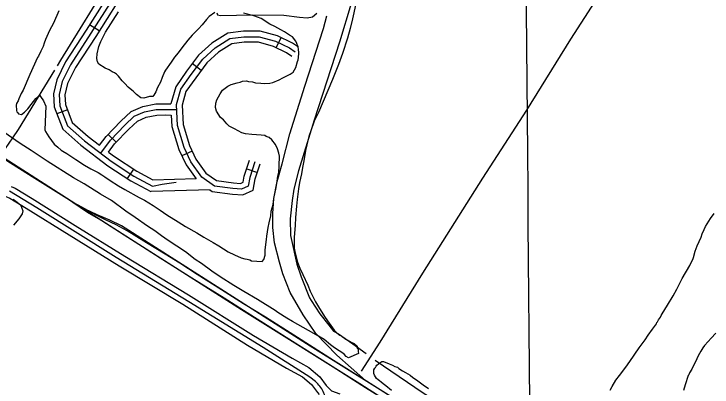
# Model space of a CAD drawing. Extents: x 3535183 to 3573198, y 534952 to 560562.
# Drawn here: x 3553827 to 3555683, y 541270 to 542262 of the extents above; entities that cross this region are included whole.
import ezdxf

# ---------------------------------------------------------------- set-up
doc = ezdxf.new("R2010")
doc.units = 0
for name, color, linetype in [('V-DTCH-CNTR', 7, 'Continuous'), ('V-GRID-MAJR', 7, 'Continuous'), ('V-RAIL-TRAK', 7, 'Continuous'), ('V-ROAD-CNTR', 7, 'Continuous'), ('V-SITE-VEGE', 7, 'Continuous'), ('V-TOPO-SHOR', 7, 'Continuous')]:
    doc.layers.add(name, color=color, linetype=linetype)

msp = doc.modelspace()

# ---------------------------------------------------------------- linework, layer by layer
at = {"layer": 'V-DTCH-CNTR'}
for points in [[(3554751.1, 541312.2), (3554800.3, 541389.4), (3554913.7, 541572.2), (3555073.4, 541825), (3555190.3, 542006), (3555307.4, 542195), (3555454.9, 542423.8), (3555465.4, 542440.8), (3555563.6, 542598.6), (3555699.2, 542813.3), (3555849.7, 543059.2), (3556006.7, 543306.7), (3556109.3, 543476.3), (3556141.5, 543529.5), (3556269.6, 543730), (3556370.1, 543898.7), (3556466.8, 544060.3), (3556500.2, 544111.7)], [(3554657.7, 541225.1), (3554657.3, 541229.3), (3554656.8, 541233.5), (3554656, 541237.6), (3554655, 541241.7), (3554653.9, 541245.7), (3554652.5, 541249.7), (3554651, 541253.6), (3554649.2, 541257.4), (3554647.3, 541261.2), (3554645.2, 541264.8), (3554643, 541268.3), (3554640.5, 541271.8), (3554637.9, 541275.1), (3554635.2, 541278.2), (3554632.3, 541281.3), (3554629.2, 541284.1), (3554613.3, 541296.1), (3554490, 541375), (3554292.1, 541495.9), (3554098.6, 541614), (3553888.3, 541746.7), (3553815.5, 541790.5)]]:
    msp.add_lwpolyline(points, dxfattribs=at)
at = {"layer": 'V-GRID-MAJR'}
msp.add_spline([(3555204.2, 540472.4), (3555158.4, 546529.8), (3555112.5, 552590.7), (3555066.7, 558651.5), (3555066.7, 558655)], degree=3, dxfattribs=at)
at = {"layer": 'V-RAIL-TRAK'}
for points in [[(3553983.3, 541760.5), (3553974.6, 541766.3), (3553882.4, 541824.1), (3553801.4, 541875.5), (3553718.2, 541927.8)], [(3555703.7, 540672.1), (3555665.3, 540696), (3555564.5, 540760.5), (3555466.6, 540822.3), (3555343.8, 540900.7), (3555249.4, 540959.4), (3555149, 541023.9), (3555062, 541079.3), (3554963.2, 541140.7), (3554861.6, 541205.6), (3554762, 541267.5), (3554663.3, 541330.2), (3554567.6, 541390.6), (3554457.3, 541460.5), (3554385.8, 541506.1), (3554300.4, 541559.3), (3554215.9, 541612.1), (3554124.6, 541670.7), (3554057.8, 541713.1), (3554022.4, 541734.3), (3553983.3, 541760.5)], [(3554840, 541237.2), (3554764.2, 541285.5), (3554676.7, 541340.1), (3554580.6, 541401.4), (3554495.7, 541455.1), (3554437.5, 541491.2), (3554378.5, 541528.2), (3554313.8, 541568.8), (3554267.7, 541599), (3554228.9, 541622.9), (3554179.3, 541653.6), (3554128.5, 541684.8), (3554098.7, 541701.1), (3554070.1, 541714.8), (3554045.9, 541727), (3554015.7, 541743.4), (3553997.6, 541753.3), (3553983.3, 541760.5)]]:
    msp.add_lwpolyline(points, dxfattribs=at)
at = {"layer": 'V-ROAD-CNTR'}
for p, q in [((3554053.7, 542217.2), (3554028.4, 542233.2)), ((3554524.4, 542172.1), (3554537.5, 542199.1)), ((3554325.2, 542111.8), (3554301.2, 542129.8)), ((3553969.4, 542006.5), (3553941.3, 541995.9)), ((3554077.4, 541941.7), (3554099, 541920.8)), ((3554300.8, 541897), (3554273.6, 541884.2)), ((3554144.8, 541849.5), (3554128.3, 541824.4)), ((3554446, 541850.1), (3554474.4, 541840.7)), ((3554311.6, 541823.2), (3554196, 541820.1)), ((3554348.4, 541794.1), (3554191.8, 541789.9))]:
    msp.add_line(p, q, dxfattribs=at)
for points in [[(3554584.9, 543051.8), (3554505.2, 542926.5), (3554271.7, 542554.4), (3554130.7, 542339), (3554044.4, 542202.4), (3553990.6, 542119.6), (3553969.8, 542076.8), (3553962.5, 542046.4), (3553963.8, 542021.1), (3553982.1, 541972.8), (3554024.2, 541935.9), (3554054.7, 541912.8)], [(3554105.4, 542355.2), (3554019.1, 542218.6), (3553964.5, 542134.4), (3553941.4, 542087), (3553932.3, 542049.2), (3553934.1, 542014.8), (3553956.7, 541955.1), (3554005.3, 541912.6), (3554076.9, 541858.3), (3554138.2, 541817.9), (3554191.3, 541789.6)], [(3554118, 542347.1), (3554031.8, 542210.5), (3553977.6, 542127), (3553955.6, 542081.9), (3553947.4, 542047.8), (3553949, 542017.9), (3553969.4, 541964), (3554014.7, 541924.2), (3554085.6, 541870.6), (3554145.9, 541830.8), (3554195.6, 541804.3), (3554220.9, 541809.4), (3554258.3, 541814.2)], [(3553094, 542323.9), (3553272.8, 542212.9), (3553590.2, 542013.6), (3554119.9, 541674.6), (3554432, 541476.2), (3554746.3, 541279.4), (3555165.2, 541010.6), (3555709.9, 540665.7), (3556004.8, 540481.7)], [(3554761.7, 541287.4), (3554685.9, 541354.4), (3554629.4, 541412.2), (3554596.4, 541461.3), (3554561.2, 541521.4), (3554541.6, 541570.6), (3554533.3, 541601.9), (3554519.8, 541653.4), (3554515.7, 541694.4), (3554515.3, 541731.2), (3554517.6, 541771.2), (3554527.2, 541816.7), (3554539.8, 541863.2), (3554560.8, 541943.5), (3554600.6, 542069.5), (3554649.9, 542223.1), (3554659.1, 542256.7)], [(3554583.2, 542173.3), (3554567.5, 542184.5), (3554527.9, 542203.7), (3554481.4, 542216.5), (3554437.6, 542216.5), (3554396, 542211.2), (3554353, 542184.2), (3554317.9, 542152), (3554286, 542109.6), (3554257.1, 542068.5), (3554243.9, 542023.1)], [(3554467.7, 541868.2), (3554454.1, 541826.9), (3554449.5, 541803.8), (3554432.4, 541796), (3554409.3, 541797.5), (3554360.1, 541804.3), (3554326.6, 541827.9), (3554297.7, 541868.4), (3554279.5, 541906.9), (3554261.8, 541965.5), (3554258.9, 542021), (3554270.8, 542061.9), (3554298.2, 542100.7), (3554329.1, 542141.9), (3554362.2, 542172.2), (3554401.2, 542196.8), (3554438.6, 542201.5), (3554479.4, 542201.5), (3554522.6, 542189.6), (3554559.8, 542171.6), (3554574.4, 542161.1)], [(3554565.7, 542148.9), (3554552.1, 542158.7), (3554517.3, 542175.5), (3554477.4, 542186.5), (3554439.5, 542186.5), (3554406.3, 542182.3), (3554371.3, 542160.3), (3554340.3, 542131.8), (3554310.3, 542091.9), (3554284.5, 542055.3), (3554274, 542019.2), (3554276.7, 541968.1), (3554293.5, 541912.3), (3554310.7, 541876), (3554337.3, 541838.7), (3554365.7, 541818.6), (3554410.8, 541812.4), (3554429.6, 541811.2), (3554436.3, 541814.3), (3554439.5, 541830.8), (3554453.5, 541872.9)], [(3554054.7, 541912.8), (3554071.9, 541936.1), (3554111.4, 541976.7), (3554138.6, 542002.7), (3554169.5, 542015.8), (3554203.9, 542022.6), (3554229.7, 542023.2), (3554243.9, 542023.1)], [(3554057.7, 541891.7), (3554083.4, 541926.3), (3554121.9, 541966.1), (3554147, 541989.9), (3554174, 542001.4), (3554205.6, 542007.6), (3554229.9, 542008.2), (3554258.8, 542008)], [(3554078.6, 541894.7), (3554094.8, 541916.6), (3554132.5, 541955.4), (3554155.4, 541977.2), (3554178.4, 541987), (3554207.2, 541992.7), (3554230, 541993.2), (3554245.3, 541993.1)], [(3554245.3, 541993.1), (3554246.9, 541962.9), (3554265.5, 541901.5), (3554284.7, 541860.8), (3554311.7, 541823)], [(3554078.6, 541894.7), (3554094.3, 541882.9), (3554153.6, 541843.7), (3554195.9, 541821.1)], [(3554348, 541794.4), (3554354.4, 541789.9), (3554407.8, 541782.6), (3554435.2, 541780.8), (3554462.8, 541793.4), (3554468.6, 541823.1), (3554482, 541863.4)], [(3553820, 541803.1), (3553830.3, 541798.7), (3553875.4, 541771.2), (3553989.8, 541699.6), (3554122.3, 541617.7), (3554291.6, 541515.3), (3554463.6, 541407), (3554566.6, 541346.4), (3554611.4, 541321.9), (3554640.5, 541296.8), (3554657.1, 541274.2), (3554670.9, 541259.9), (3554693.8, 541251.9)], [(3553799.5, 541779.3), (3553816.4, 541771.9), (3553859.6, 541745.7), (3553974, 541674.2), (3554106.6, 541592.1), (3554275.8, 541489.8), (3554448, 541381.4), (3554551.8, 541320.3), (3554594.2, 541297.1), (3554618.3, 541276.3), (3554634.2, 541254.8), (3554638.7, 541250)], [(3556033.1, 540481.9), (3555931.5, 540547.3), (3555674.7, 540708.9), (3555418.6, 540867.3), (3554890.6, 541206.6), (3554614.6, 541378.1), (3554264.2, 541602.1), (3554112.8, 541698.6), (3554082.2, 541713.7), (3554048.6, 541727.5), (3554016.2, 541742.5)]]:
    msp.add_lwpolyline(points, dxfattribs=at)
at = {"layer": 'V-SITE-VEGE'}
for points in [[(3554734.9, 542285.6), (3554726.8, 542248.8), (3554720.8, 542222.9), (3554713.9, 542197.9), (3554700.6, 542157.1), (3554690.2, 542127.1), (3554674.3, 542087.3), (3554636.4, 541999.4), (3554625.5, 541977), (3554616.1, 541951.3), (3554611.3, 541936.3), (3554605.4, 541913.8), (3554602.3, 541898.7), (3554597.9, 541871.1), (3554593.8, 541853.5), (3554591.5, 541836.7), (3554586.4, 541813.3), (3554583.2, 541796.6), (3554579.7, 541768.9), (3554578.1, 541750.4), (3554575.3, 541720.2), (3554574.5, 541699.2), (3554572.5, 541668.1), (3554571.9, 541652.9), (3554572.2, 541639.4), (3554573.6, 541630.1), (3554580.9, 541602), (3554587, 541585.8), (3554594.8, 541568.6), (3554608.1, 541540.3), (3554614.2, 541524.9), (3554629.2, 541496.5), (3554639.4, 541478.4), (3554654.5, 541454.3), (3554664.9, 541439.5), (3554678.6, 541421.3), (3554685.9, 541413.5), (3554693.2, 541407.3), (3554699.8, 541403.7), (3554709.7, 541397.4), (3554713, 541395.6), (3554725.4, 541388.4), (3554731.2, 541385.6), (3554739.3, 541378.6), (3554740, 541373.5), (3554742.4, 541370.9), (3554742.1, 541364.1), (3554742.8, 541359.1), (3554716.2, 541347.4), (3554710.5, 541351), (3554704.8, 541357.1), (3554695.8, 541363.4), (3554687.5, 541368.7), (3554676, 541376.8), (3554668.7, 541382.1)], [(3553946.3, 542269.9), (3553932.5, 542237.6), (3553921.6, 542217.8), (3553911.4, 542193.7), (3553907.7, 542183.8), (3553904.8, 542175.4), (3553898.5, 542163), (3553892.1, 542149.8), (3553889.4, 542145.7), (3553869.1, 542100.9), (3553851.6, 542059.5), (3553846.2, 542050.4), (3553839.7, 542036.3), (3553838.7, 542031.3), (3553834.2, 542023.9), (3553833.2, 542018.9)], [(3554360.8, 542266), (3554346.1, 542254.8), (3554339.1, 542247.5), (3554327.6, 542232.7), (3554317.9, 542222.2), (3554301.2, 542205.1), (3554289.8, 542192), (3554273, 542171.6), (3554264.1, 542158.5), (3554253.5, 542147.1), (3554245.4, 542133.9), (3554230.3, 542112.5), (3554227.6, 542107.6), (3554221.1, 542092.7), (3554216.4, 542080.2), (3554209.1, 542066.1), (3554204.5, 542054.5), (3554199.1, 542045.5), (3554196.4, 542042.2), (3554187.2, 542042.5), (3554172.7, 542038), (3554164.3, 542039.2), (3554152.8, 542048.1), (3554143.9, 542056.8), (3554135.7, 542063), (3554130.8, 542067.4), (3554121.9, 542077), (3554114.6, 542084.1), (3554104.9, 542096.2), (3554100.1, 542101.5), (3554094.3, 542105.1), (3554088.5, 542107.8), (3554080.3, 542113.2), (3554069.5, 542117.8), (3554053.1, 542128.5), (3554049.1, 542134.6), (3554047.7, 542143.1), (3554048.2, 542155.7), (3554053.2, 542175.7), (3554057.9, 542189), (3554070.6, 542213.8), (3554105.5, 542267.3)], [(3554483.5, 542077.7), (3554492.7, 542077.3), (3554507.1, 542077.6), (3554515.6, 542079.8), (3554531.9, 542086.8), (3554542.2, 542092.3), (3554561.1, 542101.7), (3554569.7, 542107.3), (3554576.1, 542119.7), (3554580.9, 542135.5), (3554582.8, 542139.6), (3554583.9, 542146.3), (3554584.3, 542157.3), (3554583.9, 542169.1), (3554581.6, 542175.9), (3554579.4, 542183.6), (3554576.2, 542189.6), (3554567.4, 542200.9), (3554560, 542205.4), (3554546, 542214.3), (3554536.9, 542219.7), (3554520.4, 542228.8), (3554507.2, 542235.2), (3554484.1, 542249.6), (3554465, 542257), (3554437.5, 542264)], [(3553833.2, 542018.9), (3553833.5, 542005.4), (3553835.1, 542001.9), (3553837.5, 541999.3), (3553839, 541995.9), (3553847.4, 541994.7), (3553855.2, 542000.3), (3553864, 542009.3), (3553872.8, 542020.7), (3553885.3, 542037.1), (3553891.4, 542042.8), (3553895.7, 542045.2), (3553898.1, 542042.5), (3553905.3, 542031.3), (3553911.5, 542016.7), (3553909.1, 541953.6), (3553911.4, 541949.3), (3553920.2, 541934.7), (3553933.8, 541915.6), (3553943.6, 541907.7), (3553952.5, 541899.7), (3553957.5, 541897), (3553967.4, 541890.7), (3553991.2, 541874.7), (3554015.1, 541859.4), (3554031.6, 541850.4), (3554051.4, 541840.4), (3554060.5, 541834.1), (3554068.7, 541828.8), (3554082.6, 541819), (3554104.8, 541804.6), (3554122.2, 541794.7), (3554160.1, 541773.9), (3554174.2, 541766.6), (3554197.3, 541752.2), (3554216.2, 541739.7), (3554233.4, 541728.1), (3554263.9, 541709.3), (3554283.6, 541696.7), (3554313.3, 541679.6), (3554332.3, 541668.7), (3554357, 541654.3), (3554371.9, 541645.3), (3554396.5, 541629.2), (3554413.1, 541621), (3554431.3, 541613.6), (3554440.5, 541610.7), (3554447.2, 541609.6), (3554453.9, 541607.7), (3554458.8, 541605), (3554487.4, 541603.9), (3554491.8, 541608.8), (3554494.8, 541620.4), (3554495.4, 541634.7), (3554498.9, 541662.4), (3554499.3, 541670.8), (3554502.7, 541694.3), (3554505.7, 541706.8), (3554509.7, 541725.2), (3554511, 541737), (3554515.9, 541755.3), (3554518.2, 541771.3), (3554523.4, 541796.3), (3554525.6, 541811.4), (3554528.9, 541830.7), (3554531, 541840.7), (3554532.5, 541858.4), (3554533.4, 541883.6), (3554531.2, 541892.1), (3554527.4, 541903.2), (3554522.8, 541914.4), (3554512.3, 541927.4), (3554505.8, 541933.5), (3554497.5, 541936.4), (3554494.2, 541939), (3554484.1, 541939.4), (3554471.6, 541940.7), (3554459.8, 541941.2), (3554443, 541943.5), (3554433, 541945.6), (3554413.2, 541956.4), (3554399.1, 541963.7), (3554393.4, 541969.8), (3554384.6, 541980.3), (3554376.4, 541986.5), (3554365.2, 542003.8), (3554363.1, 542013.1), (3554363.5, 542024.9), (3554366.3, 542033.2), (3554375.4, 542049.7), (3554381.6, 542058.8), (3554395.6, 542070), (3554405, 542074.7), (3554420.3, 542078.4), (3554428.8, 542080.6), (3554434.8, 542082.9), (3554445, 542084.2), (3554450.8, 542082.3), (3554460.9, 542081), (3554469.2, 542079), (3554483.5, 542077.7)], [(3554668.7, 541382.1), (3554651.5, 541396.2), (3554636.7, 541405.2), (3554610.3, 541420.5), (3554567.3, 541444.1), (3554552.5, 541453.1), (3554528.7, 541468.3), (3554521.3, 541473.6), (3554474.3, 541502.4), (3554438.1, 541524), (3554411.7, 541539.3), (3554375.5, 541562.6), (3554353.3, 541577.8), (3554325.4, 541598.2), (3554309, 541608.9), (3554282.8, 541629.3), (3554236.7, 541659.7), (3554219.5, 541672.2), (3554201.4, 541684.7), (3554182.5, 541697.2), (3554149.7, 541720.3), (3554124.2, 541737.3), (3554086.5, 541765.7), (3554056.8, 541782.8), (3554014, 541809.8), (3553985.1, 541826), (3553915.2, 541870.8), (3553873.3, 541898.5), (3553843.6, 541917.3), (3553800.1, 541947.6)], [(3553825.4, 541769.7), (3553836.1, 541761.7), (3553840.1, 541757.4), (3553844.2, 541753.8), (3553846.6, 541750.4), (3553848.1, 541745.2), (3553850.3, 541738.4), (3553849.2, 541730), (3553840.3, 541716.9), (3553826.2, 541700.6)], [(3555412.3, 541261.2), (3555417.5, 541271.1), (3555427.3, 541287.6), (3555437, 541300.7), (3555453.6, 541322.6), (3555464.4, 541337.4), (3555489.6, 541374.1), (3555505.1, 541395.5), (3555513.1, 541407.6), (3555524.6, 541424), (3555534.9, 541437.7), (3555536, 541441), (3555538.3, 541443.2), (3555540.6, 541448.1), (3555545.8, 541455.2), (3555548.1, 541460.2), (3555550.4, 541464.6), (3555564.8, 541487.1), (3555579.7, 541512.4), (3555589.5, 541529.9), (3555604, 541558), (3555623.6, 541593.2), (3555627.7, 541600.9), (3555631.7, 541609.1), (3555633.5, 541614.1), (3555637.7, 541630.7), (3555643.6, 541645), (3555654.1, 541668.7), (3555657, 541677), (3555662.3, 541689.1), (3555665.7, 541696.8), (3555679, 541718.2), (3555688.7, 541730.8)], [(3555692.8, 541412.8), (3555680.3, 541399.7), (3555672.3, 541391), (3555663.2, 541380), (3555658.6, 541374), (3555652.9, 541364.7), (3555649.4, 541358.6), (3555643.6, 541347.6), (3555641.3, 541342.1), (3555633.8, 541326.7), (3555629.7, 541316.8), (3555623.4, 541307.5), (3555621, 541302.5), (3555619.9, 541300.3), (3555611.6, 541275.5), (3555606.8, 541260.6)], [(3554830.9, 541260.3), (3554815.6, 541272.8), (3554808.5, 541277.9), (3554803.5, 541282.5), (3554798.6, 541286.5), (3554795.3, 541288.8), (3554791, 541292.8), (3554785.6, 541301.2), (3554784, 541305.7), (3554784.2, 541315.1), (3554786.5, 541320.1), (3554788.2, 541321.7), (3554790, 541325.6), (3554792.2, 541328.3), (3554796.2, 541331), (3554800.1, 541334.3), (3554805.2, 541338), (3554809.7, 541337.9), (3554824.6, 541331.5), (3554833.9, 541328), (3554839.4, 541324.6), (3554846.6, 541322.2), (3554850.4, 541318.8), (3554860.3, 541312.5), (3554868, 541308.4), (3554880.6, 541300.9), (3554887.7, 541295.2), (3554897.6, 541288.9), (3554914.6, 541275.8), (3554928.8, 541265.5)]]:
    msp.add_lwpolyline(points, dxfattribs=at)
at = {"layer": 'V-TOPO-SHOR'}
for points in [[(3554754.8, 542393.4), (3554692.3, 542186.8), (3554625, 541979.6), (3554584, 541845), (3554570.9, 541795.6), (3554567, 541766.2), (3554561.3, 541716.7), (3554562.4, 541673), (3554579.6, 541596.2), (3554591, 541562.5), (3554612.7, 541507), (3554617.2, 541500.2), (3554640.6, 541464.2), (3554664.2, 541434.2), (3554676.6, 541418.6), (3554689.9, 541411.6), (3554727.6, 541384.7), (3554763.1, 541359.3)], [(3554086.2, 542359.4), (3553950.9, 542138.8), (3553942.1, 542123.7)], [(3554366.6, 542265.2), (3554368.5, 542259.8), (3554376.5, 542257.6), (3554461.7, 542259.2), (3554544.8, 542258.9), (3554586.3, 542253.3), (3554606.4, 542251.6), (3554621.2, 542254.6), (3554632.1, 542263.8)], [(3553934.7, 542112.2), (3553838.5, 541954.7), (3553823.7, 541932.5), (3553803.7, 541903.7)], [(3554787, 541340.9), (3554915.4, 541254.1), (3555075.6, 541154.2), (3555258.4, 541039.2), (3555414.7, 540944.8), (3555446.4, 540920), (3555476.1, 540897.3), (3555504.5, 540877.3), (3555523, 540862.1), (3555536.8, 540848.4), (3555544, 540838.2), (3555553.7, 540821.9), (3555568.2, 540810.2), (3555626.5, 540774.2), (3555707.1, 540720)]]:
    msp.add_lwpolyline(points, dxfattribs=at)

doc.saveas('drawing.dxf')
